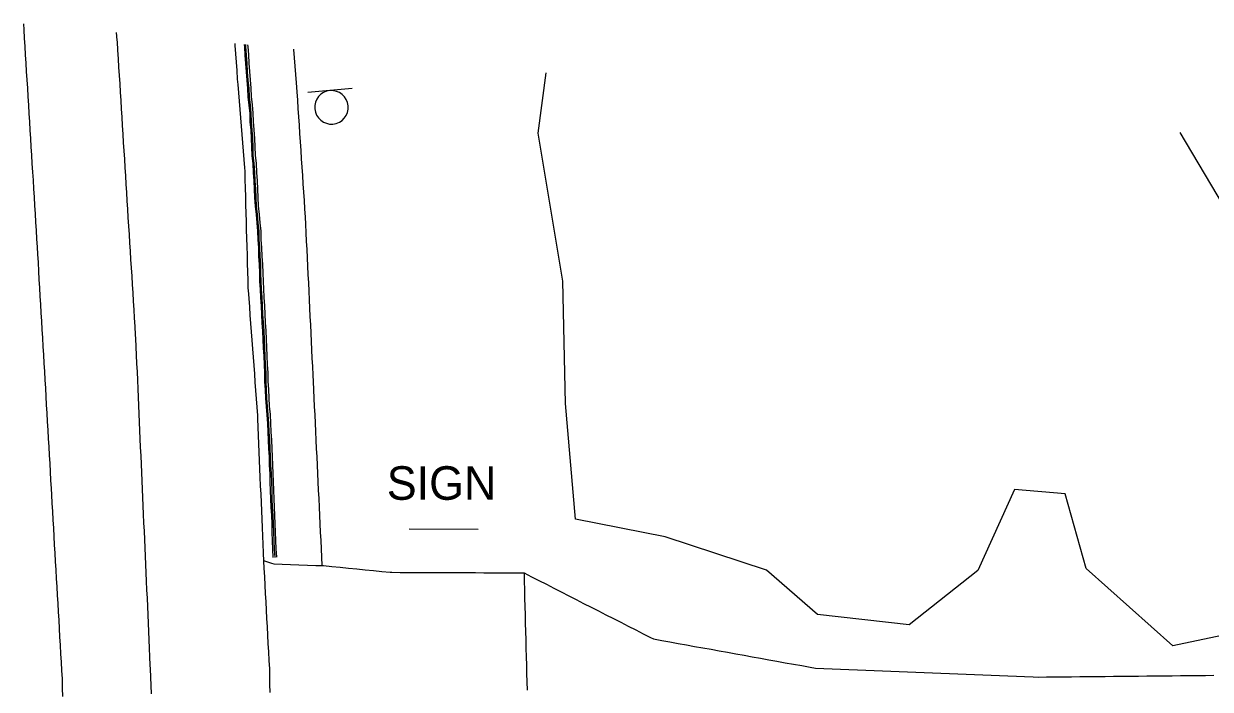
# Model space of a CAD drawing. Extents: x 1901471 to 1963503, y 756461 to 799997.
# Drawn here: x 1929886.4 to 1930028, y 774021.9 to 774101.2 of the extents above; entities that cross this region are included whole.
import ezdxf

# ---------------------------------------------------------------- set-up
doc = ezdxf.new("R2010")
doc.units = 0
for name, color, linetype in [('Default', 7, 'Continuous'), ('RD_EX_Bldg', 7, 'Continuous'), ('RD_EX_Conc', 7, 'Continuous'), ('RD_EX_Driveway', 7, 'Continuous'), ('RD_EX_Road', 7, 'Continuous'), ('RD_EX_VEG', 7, 'Continuous')]:
    doc.layers.add(name, color=color, linetype=linetype)

# ---------------------------------------------------------------- blocks, each defined once
blk = doc.blocks.new('SIGN2')
at = {"layer": 'Default'}
blk.add_lwpolyline([(-0.127, 0.1692), (-0.127, -0.1692)], dxfattribs=at)
for start, end in [(0, 180), (180, 0)]:
    blk.add_arc((0, 0), 0.127, start, end, dxfattribs=at)

msp = doc.modelspace()

# ---------------------------------------------------------------- linework, layer by layer
at = {"layer": 'RD_EX_Bldg'}
msp.add_lwpolyline([(1929932.4, 774041.02), (1929940.64, 774040.95)], dxfattribs=at)
at = {"layer": 'RD_EX_Conc'}
for points in [[(1929916.2, 774037.59), (1929916.16, 774038.59), (1929916.12, 774039.59), (1929916.08, 774040.59), (1929916.05, 774041.59), (1929916.01, 774042.58), (1929915.96, 774043.58), (1929915.92, 774044.58), (1929915.88, 774045.58), (1929915.84, 774046.58), (1929915.81, 774047.58), (1929915.76, 774048.58), (1929915.73, 774049.58), (1929915.68, 774050.58), (1929915.64, 774051.57), (1929915.57, 774052.57), (1929915.53, 774053.57), (1929915.45, 774054.6), (1929915.37, 774055.6), (1929915.3, 774056.59), (1929915.26, 774057.59), (1929915.2, 774058.59), (1929915.19, 774059.59), (1929915.13, 774060.59), (1929915.09, 774061.59), (1929915.04, 774062.59), (1929914.99, 774063.59), (1929914.96, 774064.59), (1929914.88, 774065.59), (1929914.82, 774066.58), (1929914.78, 774067.58), (1929914.71, 774068.58), (1929914.66, 774069.58), (1929914.61, 774070.51), (1929914.59, 774071.51), (1929914.56, 774072.51), (1929914.49, 774073.51), (1929914.46, 774074.51), (1929914.38, 774075.51), (1929914.35, 774076.51), (1929914.26, 774077.5), (1929914.18, 774078.5), (1929914.06, 774079.5), (1929914.01, 774080.5), (1929913.97, 774081.5), (1929913.9, 774082.49), (1929913.85, 774083.49), (1929913.78, 774084.55), (1929913.66, 774085.54), (1929913.65, 774086.54), (1929913.59, 774087.54), (1929913.54, 774088.54), (1929913.45, 774089.54), (1929913.42, 774090.54), (1929913.33, 774091.53), (1929913.2, 774092.52), (1929913.15, 774093.52), (1929913.07, 774094.52), (1929912.99, 774095.5), (1929912.92, 774096.5), (1929912.86, 774097.5), (1929912.79, 774098.5), (1929912.77, 774098.76)], [(1929916.41, 774037.6), (1929916.33, 774038.6), (1929916.29, 774039.59), (1929916.25, 774040.59), (1929916.21, 774041.59), (1929916.17, 774042.59), (1929916.12, 774043.59), (1929916.08, 774044.59), (1929916.05, 774045.59), (1929916.01, 774046.59), (1929915.97, 774047.59), (1929915.92, 774048.58), (1929915.87, 774049.58), (1929915.82, 774050.58), (1929915.78, 774051.58), (1929915.71, 774052.58), (1929915.67, 774053.58), (1929915.6, 774054.61), (1929915.52, 774055.61), (1929915.44, 774056.6), (1929915.4, 774057.6), (1929915.35, 774058.6), (1929915.34, 774059.6), (1929915.27, 774060.6), (1929915.23, 774061.6), (1929915.19, 774062.6), (1929915.14, 774063.6), (1929915.1, 774064.6), (1929915.03, 774065.6), (1929914.97, 774066.59), (1929914.92, 774067.59), (1929914.86, 774068.59), (1929914.81, 774069.59), (1929914.76, 774070.52), (1929914.73, 774071.52), (1929914.71, 774072.52), (1929914.64, 774073.51), (1929914.61, 774074.51), (1929914.52, 774075.51), (1929914.5, 774076.51), (1929914.4, 774077.51), (1929914.32, 774078.51), (1929914.2, 774079.5), (1929914.16, 774080.5), (1929914.12, 774081.5), (1929914.05, 774082.5), (1929913.99, 774083.5), (1929913.93, 774084.56), (1929913.81, 774085.55), (1929913.79, 774086.56), (1929913.74, 774087.55), (1929913.68, 774088.55), (1929913.6, 774089.55), (1929913.56, 774090.55), (1929913.48, 774091.54), (1929913.34, 774092.54), (1929913.3, 774093.54), (1929913.21, 774094.53), (1929913.14, 774095.51), (1929913.07, 774096.51), (1929913.01, 774097.51), (1929912.94, 774098.51), (1929912.92, 774098.75)], [(1929916.64, 774037.61), (1929916.56, 774038.61), (1929916.52, 774039.6), (1929916.47, 774040.6), (1929916.44, 774041.6), (1929916.4, 774042.6), (1929916.35, 774043.6), (1929916.31, 774044.6), (1929916.28, 774045.6), (1929916.24, 774046.6), (1929916.2, 774047.6), (1929916.15, 774048.59), (1929916.12, 774049.59), (1929916.07, 774050.59), (1929916.03, 774051.59), (1929915.96, 774052.59), (1929915.92, 774053.59), (1929915.85, 774054.63), (1929915.76, 774055.63), (1929915.69, 774056.62), (1929915.65, 774057.62), (1929915.6, 774058.62), (1929915.58, 774059.62), (1929915.52, 774060.62), (1929915.48, 774061.62), (1929915.43, 774062.62), (1929915.39, 774063.62), (1929915.35, 774064.62), (1929915.27, 774065.61), (1929915.22, 774066.61), (1929915.17, 774067.61), (1929915.11, 774068.61), (1929915.06, 774069.61), (1929915.01, 774070.52), (1929914.98, 774071.52), (1929914.95, 774072.52), (1929914.89, 774073.52), (1929914.85, 774074.52), (1929914.77, 774075.52), (1929914.74, 774076.52), (1929914.65, 774077.51), (1929914.57, 774078.51), (1929914.45, 774079.51), (1929914.41, 774080.51), (1929914.37, 774081.51), (1929914.3, 774082.51), (1929914.24, 774083.5), (1929914.18, 774084.58), (1929914.06, 774085.57), (1929914.04, 774086.58), (1929913.98, 774087.57), (1929913.93, 774088.57), (1929913.85, 774089.57), (1929913.81, 774090.57), (1929913.73, 774091.56), (1929913.59, 774092.56), (1929913.54, 774093.56), (1929913.46, 774094.55), (1929913.39, 774095.53), (1929913.32, 774096.53), (1929913.26, 774097.53), (1929913.19, 774098.52), (1929913.17, 774098.72)], [(1929922.04, 774036.62), (1929921.99, 774037.62), (1929921.94, 774038.62), (1929921.9, 774039.62), (1929921.85, 774040.62), (1929921.8, 774041.61), (1929921.75, 774042.61), (1929921.7, 774043.61), (1929921.66, 774044.61), (1929921.61, 774045.61), (1929921.56, 774046.61), (1929921.51, 774047.61), (1929921.47, 774048.6), (1929921.42, 774049.6), (1929921.37, 774050.6), (1929921.32, 774051.6), (1929921.27, 774052.6), (1929921.23, 774053.6), (1929921.18, 774054.6), (1929921.13, 774055.6), (1929921.08, 774056.59), (1929921.03, 774057.59), (1929920.99, 774058.59), (1929920.95, 774059.35), (1929920.9, 774060.35), (1929920.85, 774061.34), (1929920.81, 774062.34), (1929920.76, 774063.34), (1929920.71, 774064.34), (1929920.66, 774065.34), (1929920.61, 774066.34), (1929920.57, 774067.33), (1929920.52, 774068.33), (1929920.47, 774069.33), (1929920.42, 774070.33), (1929920.37, 774071.33), (1929920.33, 774072.33), (1929920.28, 774073.32), (1929920.23, 774074.32), (1929920.18, 774075.32), (1929920.13, 774076.32), (1929920.08, 774077.32), (1929920.04, 774078.16), (1929919.98, 774079.16), (1929919.91, 774080.16), (1929919.84, 774081.15), (1929919.78, 774082.15), (1929919.71, 774083.15), (1929919.64, 774084.15), (1929919.58, 774085.14), (1929919.51, 774086.14), (1929919.44, 774087.14), (1929919.37, 774088.14), (1929919.31, 774089.13), (1929919.24, 774090.13), (1929919.17, 774091.13), (1929919.11, 774092.13), (1929919.04, 774093.12), (1929918.97, 774094.18), (1929918.89, 774095.17), (1929918.81, 774096.17), (1929918.73, 774097.17), (1929918.64, 774098.16), (1929918.64, 774098.21)]]:
    msp.add_lwpolyline(points, dxfattribs=at)
at = {"layer": 'RD_EX_Driveway'}
for points in [[(1929915.02, 774037.22), (1929915.97, 774036.91), (1929916.27, 774036.82), (1929917.27, 774036.78), (1929918.26, 774036.75), (1929919.26, 774036.72), (1929920.26, 774036.68), (1929921.26, 774036.65), (1929922.19, 774036.62), (1929923.18, 774036.52), (1929924.18, 774036.42), (1929925.17, 774036.32), (1929926.17, 774036.23), (1929927.16, 774036.13), (1929928.16, 774036.03), (1929929.15, 774035.93), (1929930.15, 774035.84), (1929930.35, 774035.82), (1929931.35, 774035.81), (1929932.34, 774035.81), (1929933.34, 774035.81), (1929934.34, 774035.8), (1929935.33, 774035.8), (1929936.33, 774035.79), (1929937.33, 774035.79), (1929938.32, 774035.79), (1929939.32, 774035.78), (1929940.32, 774035.78), (1929941.31, 774035.77), (1929942.31, 774035.77), (1929943.31, 774035.76), (1929944.3, 774035.76), (1929945.3, 774035.76), (1929946.12, 774035.75), (1929946.14, 774034.75), (1929946.17, 774033.75), (1929946.19, 774032.75), (1929946.22, 774031.75), (1929946.25, 774030.75), (1929946.27, 774029.76), (1929946.3, 774028.76), (1929946.32, 774027.76), (1929946.35, 774026.76), (1929946.37, 774025.76), (1929946.4, 774024.76), (1929946.42, 774023.76), (1929946.45, 774022.76), (1929946.48, 774021.76)], [(1929946.12, 774035.75), (1929947.01, 774035.3), (1929947.89, 774034.85), (1929948.78, 774034.39), (1929949.67, 774033.94), (1929950.56, 774033.49), (1929951.45, 774033.03), (1929952.34, 774032.58), (1929953.22, 774032.12), (1929954.11, 774031.67), (1929955, 774031.22), (1929955.89, 774030.76), (1929956.78, 774030.31), (1929957.66, 774029.86), (1929958.55, 774029.4), (1929959.44, 774028.95), (1929960.33, 774028.5), (1929961.22, 774028.04), (1929961.55, 774027.87), (1929962.54, 774027.7), (1929963.52, 774027.52), (1929964.5, 774027.34), (1929965.49, 774027.17), (1929966.47, 774026.99), (1929967.45, 774026.81), (1929968.44, 774026.64), (1929969.42, 774026.46), (1929970.4, 774026.28), (1929971.39, 774026.1), (1929972.37, 774025.93), (1929973.35, 774025.75), (1929974.34, 774025.57), (1929975.32, 774025.4), (1929976.3, 774025.22), (1929977.29, 774025.04), (1929978.27, 774024.87), (1929979.25, 774024.69), (1929980.24, 774024.51), (1929980.9, 774024.4), (1929981.9, 774024.36), (1929982.9, 774024.32), (1929983.89, 774024.28), (1929984.89, 774024.24), (1929985.89, 774024.19), (1929986.89, 774024.15), (1929987.89, 774024.11), (1929988.89, 774024.07), (1929989.88, 774024.03), (1929990.88, 774023.99), (1929991.88, 774023.95), (1929992.88, 774023.91), (1929993.88, 774023.87), (1929994.87, 774023.83), (1929995.87, 774023.79), (1929996.87, 774023.75), (1929997.87, 774023.71), (1929998.87, 774023.67), (1929999.87, 774023.63), (1930000.86, 774023.59), (1930001.86, 774023.55), (1930002.86, 774023.51), (1930003.86, 774023.47), (1930004.86, 774023.43), (1930005.85, 774023.39), (1930006.85, 774023.35), (1930007.45, 774023.33), (1930008.45, 774023.34), (1930009.45, 774023.35), (1930010.45, 774023.36), (1930011.45, 774023.37), (1930012.45, 774023.38), (1930013.44, 774023.39), (1930014.44, 774023.4), (1930015.44, 774023.41), (1930016.44, 774023.42), (1930017.44, 774023.43), (1930018.44, 774023.44), (1930019.44, 774023.45), (1930020.44, 774023.46), (1930021.44, 774023.47), (1930022.44, 774023.48), (1930023.44, 774023.49), (1930024.44, 774023.5), (1930025.43, 774023.51), (1930026.43, 774023.52), (1930027.43, 774023.53), (1930028.43, 774023.54)]]:
    msp.add_lwpolyline(points, dxfattribs=at)
at = {"layer": 'RD_EX_Road'}
for points in [[(1929891.1, 774021), (1929891.06, 774022), (1929891.03, 774023), (1929891.03, 774023.13), (1929890.97, 774024.12), (1929890.92, 774025.12), (1929890.86, 774026.12), (1929890.8, 774027.12), (1929890.74, 774028.11), (1929890.69, 774029.11), (1929890.63, 774030.11), (1929890.57, 774031.11), (1929890.52, 774032.11), (1929890.46, 774033.1), (1929890.4, 774034.1), (1929890.34, 774035.1), (1929890.29, 774036.1), (1929890.23, 774037.1), (1929890.17, 774038.09), (1929890.11, 774039.09), (1929890.06, 774040.09), (1929890, 774041.09), (1929889.94, 774042.09), (1929889.89, 774043.08), (1929889.83, 774044.08), (1929889.77, 774045.08), (1929889.73, 774045.8), (1929889.67, 774046.8), (1929889.61, 774047.8), (1929889.56, 774048.8), (1929889.5, 774049.8), (1929889.44, 774050.79), (1929889.38, 774051.79), (1929889.32, 774052.79), (1929889.27, 774053.79), (1929889.21, 774054.79), (1929889.15, 774055.78), (1929889.09, 774056.78), (1929889.04, 774057.78), (1929888.98, 774058.78), (1929888.92, 774059.78), (1929888.86, 774060.78), (1929888.8, 774061.77), (1929888.75, 774062.77), (1929888.69, 774063.77), (1929888.63, 774064.77), (1929888.57, 774065.77), (1929888.51, 774066.76), (1929888.46, 774067.76), (1929888.4, 774068.76), (1929888.34, 774069.76), (1929888.28, 774070.76), (1929888.22, 774071.75), (1929888.17, 774072.75), (1929888.11, 774073.75), (1929888.06, 774074.58), (1929888, 774075.58), (1929887.94, 774076.58), (1929887.88, 774077.58), (1929887.81, 774078.57), (1929887.75, 774079.57), (1929887.69, 774080.57), (1929887.63, 774081.57), (1929887.57, 774082.57), (1929887.51, 774083.56), (1929887.44, 774084.56), (1929887.38, 774085.56), (1929887.32, 774086.56), (1929887.26, 774087.56), (1929887.2, 774088.55), (1929887.14, 774089.55), (1929887.08, 774090.55), (1929887.01, 774091.55), (1929886.95, 774092.55), (1929886.89, 774093.54), (1929886.83, 774094.54), (1929886.77, 774095.54), (1929886.71, 774096.54), (1929886.65, 774097.54), (1929886.58, 774098.53), (1929886.52, 774099.53), (1929886.46, 774100.53), (1929886.42, 774101.24)], [(1929897.45, 774100.2), (1929897.54, 774099.29), (1929897.56, 774099.07), (1929897.62, 774098.07), (1929897.68, 774097.07), (1929897.74, 774096.07), (1929897.81, 774095.08), (1929897.87, 774094.08), (1929897.93, 774093.08), (1929897.99, 774092.08), (1929898.05, 774091.09), (1929898.12, 774090.09), (1929898.18, 774089.09), (1929898.24, 774088.09), (1929898.3, 774087.09), (1929898.37, 774086.1), (1929898.43, 774085.1), (1929898.49, 774084.1), (1929898.55, 774083.1), (1929898.61, 774082.11), (1929898.68, 774081.11), (1929898.74, 774080.11), (1929898.8, 774079.11), (1929898.86, 774078.12), (1929898.92, 774077.12), (1929898.99, 774076.12), (1929899.05, 774075.12), (1929899.11, 774074.13), (1929899.17, 774073.13), (1929899.23, 774072.13), (1929899.3, 774071.13), (1929899.36, 774070.14), (1929899.42, 774069.14), (1929899.48, 774068.14), (1929899.55, 774067.14), (1929899.61, 774066.15), (1929899.67, 774065.15), (1929899.73, 774064.15), (1929899.76, 774063.71), (1929899.8, 774062.72), (1929899.85, 774061.72), (1929899.89, 774060.72), (1929899.94, 774059.72), (1929899.98, 774058.72), (1929900.02, 774057.72), (1929900.07, 774056.72), (1929900.11, 774055.72), (1929900.16, 774054.73), (1929900.2, 774053.73), (1929900.25, 774052.73), (1929900.29, 774051.73), (1929900.33, 774050.73), (1929900.38, 774049.73), (1929900.42, 774048.73), (1929900.47, 774047.74), (1929900.51, 774046.74), (1929900.55, 774045.74), (1929900.6, 774044.74), (1929900.64, 774043.74), (1929900.69, 774042.74), (1929900.73, 774041.74), (1929900.78, 774040.74), (1929900.82, 774039.75), (1929900.86, 774038.75), (1929900.91, 774037.75), (1929900.95, 774036.75), (1929901, 774035.75), (1929901.04, 774034.75), (1929901.08, 774033.75), (1929901.13, 774032.75), (1929901.17, 774031.76), (1929901.22, 774030.76), (1929901.26, 774029.76), (1929901.31, 774028.76), (1929901.35, 774027.76), (1929901.39, 774026.76), (1929901.44, 774025.76), (1929901.48, 774024.76), (1929901.5, 774024.33), (1929901.54, 774023.33), (1929901.57, 774022.33), (1929901.61, 774021.34)], [(1929911.61, 774098.87), (1929911.62, 774098.64), (1929911.69, 774097.65), (1929911.76, 774096.65), (1929911.83, 774095.65), (1929911.9, 774094.65), (1929911.96, 774094.01), (1929912.04, 774093.01), (1929912.12, 774092.02), (1929912.2, 774091.02), (1929912.29, 774090.02), (1929912.37, 774089.03), (1929912.45, 774088.03), (1929912.54, 774087.03), (1929912.62, 774086.04), (1929912.7, 774085.04), (1929912.78, 774084.05), (1929912.79, 774083.65), (1929912.82, 774082.65), (1929912.85, 774081.65), (1929912.88, 774080.65), (1929912.9, 774079.65), (1929912.93, 774078.66), (1929912.96, 774077.66), (1929912.98, 774076.66), (1929913.01, 774075.66), (1929913.04, 774074.66), (1929913.07, 774073.66), (1929913.09, 774072.66), (1929913.12, 774071.66), (1929913.15, 774070.66), (1929913.18, 774069.66), (1929913.19, 774069.47), (1929913.26, 774068.47), (1929913.34, 774067.48), (1929913.41, 774066.48), (1929913.49, 774065.48), (1929913.56, 774064.48), (1929913.64, 774063.49), (1929913.71, 774062.49), (1929913.79, 774061.49), (1929913.86, 774060.5), (1929913.94, 774059.5), (1929914.01, 774058.5), (1929914.09, 774057.51), (1929914.16, 774056.51), (1929914.23, 774055.51), (1929914.31, 774054.51), (1929914.32, 774054.14), (1929914.37, 774053.14), (1929914.41, 774052.14), (1929914.45, 774051.14), (1929914.49, 774050.14), (1929914.53, 774049.15), (1929914.57, 774048.15), (1929914.61, 774047.15), (1929914.65, 774046.15), (1929914.7, 774045.15), (1929914.74, 774044.15), (1929914.78, 774043.15), (1929914.82, 774042.15), (1929914.86, 774041.15), (1929914.9, 774040.15), (1929914.94, 774039.16), (1929914.99, 774038.16), (1929915.03, 774037.16), (1929915.07, 774036.3), (1929915.13, 774035.3), (1929915.18, 774034.3), (1929915.24, 774033.31), (1929915.29, 774032.31), (1929915.35, 774031.31), (1929915.4, 774030.31), (1929915.45, 774029.31), (1929915.51, 774028.32), (1929915.56, 774027.32), (1929915.62, 774026.32), (1929915.67, 774025.32), (1929915.73, 774024.32), (1929915.74, 774023.5), (1929915.75, 774022.5), (1929915.77, 774021.5)]]:
    msp.add_lwpolyline(points, dxfattribs=at)
at = {"layer": 'RD_EX_VEG'}
for points in [[(1930040.31, 774030.58), (1930023.52, 774027.07), (1930013.21, 774036.26), (1930010.7, 774045.18), (1930004.64, 774045.71), (1930000.25, 774036.04), (1929992.08, 774029.54), (1929981.12, 774030.78), (1929975.06, 774036.07), (1929962.95, 774040.05), (1929952.24, 774042.16), (1929951.06, 774055.94), (1929950.76, 774070.56), (1929947.81, 774088.2), (1929948.75, 774095.39)], [(1930024.36, 774088.29), (1930030.29, 774078.28)]]:
    msp.add_lwpolyline(points, dxfattribs=at)

# ---------------------------------------------------------------- block references
at = {"layer": 'RD_EX_Bldg', "xscale": 15.748031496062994, "yscale": 15.74803149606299, "rotation": -84.91727000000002}
msp.add_blockref('SIGN2', (1929923.14, 774091.27), dxfattribs=at)

# ---------------------------------------------------------------- texts
at = {"layer": 'RD_EX_Road'}
msp.add_text('SIGN', height=4, dxfattribs=at).set_placement((1929929.74, 774044.47))

doc.saveas('drawing.dxf')
